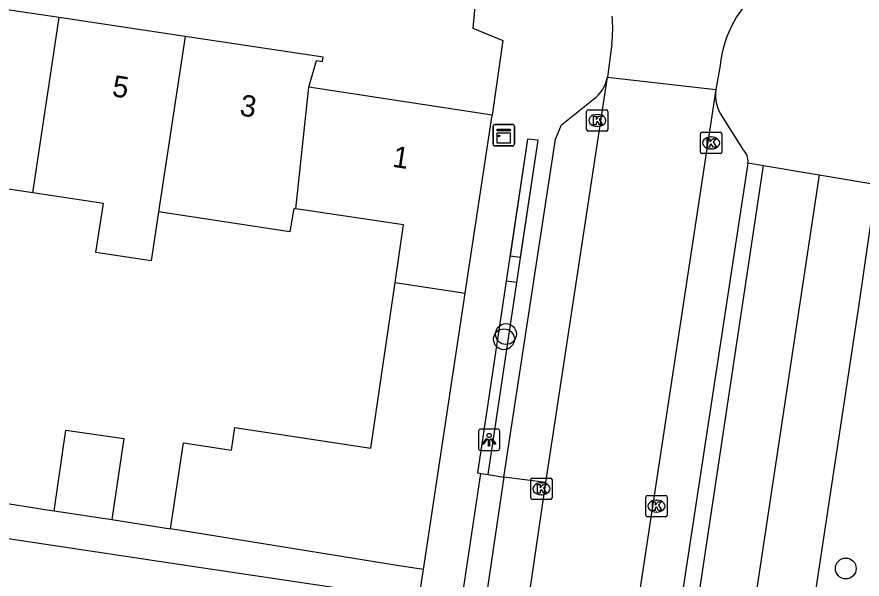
# Model space of a CAD drawing. Extents: x 163010 to 163853, y 382793 to 383982.
# Drawn here: x 163331.69 to 163371.31, y 383210.78 to 383237.16 of the extents above; entities that cross this region are included whole.
import ezdxf

# ---------------------------------------------------------------- set-up
doc = ezdxf.new("R2010")
doc.units = 0
for name, color, linetype in [('IMGEO_Boom', 7, 'Continuous'), ('IMGEO_Haag', 7, 'Continuous'), ('IMGEO_Kast', 7, 'Continuous'), ('IMGEO_Kolk', 7, 'Continuous'), ('IMGEO_Lichtpunt', 7, 'Continuous'), ('IMGEO_Muur', 7, 'Continuous'), ('IMGEO_Pand', 7, 'Continuous'), ('IMGEO_Pand_nummerreeks', 7, 'Continuous'), ('IMGEO_Parkeervlak_open', 7, 'Continuous'), ('IMGEO_Rijbaan_lokaal_gesloten', 7, 'Continuous'), ('IMGEO_Voetpad_open', 7, 'Continuous')]:
    doc.layers.add(name, color=color, linetype=linetype)

msp = doc.modelspace()

# ---------------------------------------------------------------- linework, layer by layer
at = {"layer": 'IMGEO_Boom'}
for centre in [(163354.613, 383222.275), (163354.519, 383222.032), (163370.543, 383211.277)]:
    msp.add_circle(centre, 0.489, dxfattribs=at)
at = {"layer": 'IMGEO_Haag'}
for points in [[(163355.623, 383231.416), (163354.627, 383224.765)], [(163355.122, 383224.691), (163356.121, 383231.367)], [(163354.627, 383224.765), (163353.279, 383215.76)], [(163353.774, 383215.686), (163355.122, 383224.691)]]:
    msp.add_lwpolyline(points, dxfattribs=at)
at = {"layer": 'IMGEO_Kast'}
for p, q in [((163354.008, 383231.181), (163354.008, 383232.022)), ((163354.008, 383232.022), (163354.008, 383231.181)), ((163354.083, 383232.106), (163354.924, 383232.106)), ((163354.924, 383232.106), (163354.083, 383232.106)), ((163355.008, 383232.031), (163355.008, 383231.19)), ((163355.008, 383231.19), (163355.008, 383232.031)), ((163354.933, 383231.106), (163354.092, 383231.106)), ((163354.092, 383231.106), (163354.933, 383231.106))]:
    msp.add_line(p, q, dxfattribs=at)
for points in [[(163354.203, 383231.896), (163354.803, 383231.896), (163354.803, 383231.811), (163354.203, 383231.811), (163354.203, 383231.896)], [(163354.203, 383231.721), (163354.803, 383231.721), (163354.803, 383231.232), (163354.203, 383231.232), (163354.203, 383231.721)]]:
    msp.add_lwpolyline(points, dxfattribs=at)
msp.add_circle((163354.287, 383231.57), 0.0377, dxfattribs=at)
for centre, start, end in [((163354.086, 383232.028), 92.4484, 184.2845), ((163354.086, 383232.028), 92.4484, 184.2845), ((163354.93, 383232.028), 2.4484, 94.2845), ((163354.93, 383232.028), 2.4484, 94.2845), ((163354.086, 383231.184), 182.4484, 274.2845), ((163354.086, 383231.184), 182.4484, 274.2845), ((163354.93, 383231.184), 272.4484, 4.2845), ((163354.93, 383231.184), 272.4484, 4.2845)]:
    msp.add_arc(centre, 0.0779, start, end, dxfattribs=at)
at = {"layer": 'IMGEO_Kolk'}
for p, q in [((163358.394, 383231.871), (163358.394, 383232.723)), ((163358.469, 383232.797), (163359.321, 383232.797)), ((163359.395, 383232.723), (163359.395, 383231.871)), ((163358.882, 383232.577), (163358.907, 383232.577)), ((163358.905, 383232.017), (163358.88, 383232.017)), ((163359.321, 383231.797), (163358.469, 383231.797)), ((163363.732, 383230.816), (163363.732, 383231.668)), ((163363.807, 383231.742), (163364.659, 383231.742)), ((163364.22, 383231.522), (163364.245, 383231.522)), ((163364.733, 383231.668), (163364.733, 383230.816)), ((163364.659, 383230.742), (163363.807, 383230.742)), ((163364.243, 383230.962), (163364.218, 383230.962)), ((163355.776, 383214.592), (163355.776, 383215.444)), ((163355.851, 383215.518), (163356.703, 383215.518)), ((163356.264, 383215.298), (163356.289, 383215.298)), ((163356.777, 383215.444), (163356.777, 383214.592)), ((163356.703, 383214.518), (163355.851, 383214.518)), ((163356.287, 383214.738), (163356.262, 383214.738)), ((163361.169, 383213.777), (163361.169, 383214.629)), ((163361.244, 383214.703), (163362.096, 383214.703)), ((163361.657, 383214.483), (163361.682, 383214.483)), ((163362.17, 383214.629), (163362.17, 383213.777)), ((163362.096, 383213.703), (163361.244, 383213.703)), ((163361.68, 383213.923), (163361.655, 383213.923))]:
    msp.add_line(p, q, dxfattribs=at)
for points in [[(163358.394, 383231.871), (163358.394, 383232.723)], [(163358.469, 383232.797), (163359.321, 383232.797)], [(163359.395, 383232.723), (163359.395, 383231.871)], [(163358.715, 383232.497), (163358.838, 383232.497), (163358.838, 383232.346), (163358.968, 383232.497), (163359.132, 383232.497), (163358.986, 383232.346), (163359.139, 383232.097), (163358.987, 383232.097), (163358.902, 383232.261), (163358.838, 383232.194), (163358.838, 383232.097), (163358.715, 383232.097), (163358.715, 383232.497)], [(163359.321, 383231.797), (163358.469, 383231.797)], [(163363.732, 383230.816), (163363.732, 383231.668)], [(163363.807, 383231.742), (163364.659, 383231.742)], [(163364.053, 383231.442), (163364.176, 383231.442), (163364.176, 383231.291), (163364.306, 383231.442), (163364.47, 383231.442), (163364.324, 383231.291), (163364.477, 383231.042), (163364.325, 383231.042), (163364.24, 383231.206), (163364.176, 383231.139), (163364.176, 383231.042), (163364.053, 383231.042), (163364.053, 383231.442)], [(163364.733, 383231.668), (163364.733, 383230.816)], [(163364.659, 383230.742), (163363.807, 383230.742)], [(163355.776, 383214.592), (163355.776, 383215.444)], [(163355.851, 383215.518), (163356.703, 383215.518)], [(163356.097, 383215.218), (163356.22, 383215.218), (163356.22, 383215.067), (163356.35, 383215.218), (163356.514, 383215.218), (163356.368, 383215.067), (163356.521, 383214.818), (163356.369, 383214.818), (163356.284, 383214.982), (163356.22, 383214.915), (163356.22, 383214.818), (163356.097, 383214.818), (163356.097, 383215.218)], [(163356.777, 383215.444), (163356.777, 383214.592)], [(163356.703, 383214.518), (163355.851, 383214.518)], [(163361.169, 383213.777), (163361.169, 383214.629)], [(163361.244, 383214.703), (163362.096, 383214.703)], [(163362.17, 383214.629), (163362.17, 383213.777)], [(163361.49, 383214.403), (163361.613, 383214.403), (163361.613, 383214.252), (163361.743, 383214.403), (163361.907, 383214.403), (163361.761, 383214.252), (163361.914, 383214.003), (163361.762, 383214.003), (163361.677, 383214.167), (163361.613, 383214.1), (163361.613, 383214.003), (163361.49, 383214.003), (163361.49, 383214.403)], [(163362.096, 383213.703), (163361.244, 383213.703)]]:
    msp.add_lwpolyline(points, dxfattribs=at)
for centre, start, end in [((163358.471, 383232.721), 91.552, 178.448), ((163358.471, 383232.721), 91.552, 178.448), ((163359.319, 383232.721), 1.552, 88.448), ((163359.319, 383232.721), 1.552, 88.448), ((163358.471, 383231.873), 181.552, 268.448), ((163358.471, 383231.873), 181.552, 268.448), ((163359.319, 383231.873), 271.552, 358.448), ((163359.319, 383231.873), 271.552, 358.448), ((163363.809, 383231.666), 91.552, 178.448), ((163363.809, 383231.666), 91.552, 178.448), ((163364.657, 383231.666), 1.552, 88.448), ((163364.657, 383231.666), 1.552, 88.448), ((163363.809, 383230.818), 181.552, 268.448), ((163363.809, 383230.818), 181.552, 268.448), ((163364.657, 383230.818), 271.552, 358.448), ((163364.657, 383230.818), 271.552, 358.448), ((163355.853, 383215.442), 91.552, 178.448), ((163355.853, 383215.442), 91.552, 178.448), ((163356.701, 383215.442), 1.552, 88.448), ((163356.701, 383215.442), 1.552, 88.448), ((163355.853, 383214.594), 181.552, 268.448), ((163355.853, 383214.594), 181.552, 268.448), ((163356.701, 383214.594), 271.552, 358.448), ((163356.701, 383214.594), 271.552, 358.448), ((163361.246, 383214.627), 91.552, 178.448), ((163361.246, 383214.627), 91.552, 178.448), ((163362.094, 383214.627), 1.552, 88.448), ((163362.094, 383214.627), 1.552, 88.448), ((163361.246, 383213.779), 181.552, 268.448), ((163361.246, 383213.779), 181.552, 268.448), ((163362.094, 383213.779), 271.552, 358.448), ((163362.094, 383213.779), 271.552, 358.448)]:
    msp.add_arc(centre, 0.0765, start, end, dxfattribs=at)
for centre, major_axis, ratio, start_param, end_param in [((163358.881, 383232.297), (-0.387, 0.002), 0.722429, 4.712389, 7.853982), ((163358.906, 383232.297), (-0.39, 0.002), 0.717154, 1.570796, 4.712389), ((163364.219, 383231.242), (-0.387, 0.002), 0.722429, 4.712389, 7.853982), ((163364.244, 383231.242), (-0.39, 0.002), 0.717154, 1.570796, 4.712389), ((163356.263, 383215.018), (-0.387, 0.002), 0.722429, 4.712389, 7.853982), ((163356.288, 383215.018), (-0.39, 0.002), 0.717154, 1.570796, 4.712389), ((163361.656, 383214.203), (-0.387, 0.002), 0.722429, 4.712389, 7.853982), ((163361.681, 383214.203), (-0.39, 0.002), 0.717154, 1.570796, 4.712389)]:
    msp.add_ellipse(centre, major_axis=major_axis, ratio=ratio, start_param=start_param, end_param=end_param, dxfattribs=at)
at = {"layer": 'IMGEO_Lichtpunt'}
for p, q in [((163353.324, 383217.719), (163353.324, 383216.912)), ((163353.324, 383217.719), (163353.324, 383216.912)), ((163354.226, 383217.814), (163353.418, 383217.814)), ((163354.226, 383217.814), (163353.418, 383217.814)), ((163354.32, 383216.912), (163354.32, 383217.719)), ((163354.32, 383216.912), (163354.32, 383217.719)), ((163353.418, 383216.818), (163354.226, 383216.818)), ((163353.418, 383216.818), (163354.226, 383216.818))]:
    msp.add_line(p, q, dxfattribs=at)
for points in [[(163353.698, 383217.383), (163353.737, 383217.355), (163353.549, 383217.093), (163353.511, 383217.12), (163353.698, 383217.383)], [(163353.8, 383217.335), (163353.847, 383217.335), (163353.847, 383217.013), (163353.8, 383217.013), (163353.8, 383217.335)], [(163353.91, 383217.355), (163353.948, 383217.382), (163354.135, 383217.12), (163354.096, 383217.092), (163353.91, 383217.355)]]:
    msp.add_lwpolyline(points, dxfattribs=at)
msp.add_circle((163353.823, 383217.517), 0.0994, dxfattribs=at)
for centre, start, end in [((163353.418, 383217.719), 90, 180), ((163353.418, 383217.719), 90, 180), ((163354.226, 383217.719), 0, 90), ((163354.226, 383217.719), 0, 90), ((163353.418, 383216.912), 180, 270), ((163353.418, 383216.912), 180, 270), ((163354.226, 383216.912), 270, 0), ((163354.226, 383216.912), 270, 360)]:
    msp.add_arc(centre, 0.0946, start, end, dxfattribs=at)
at = {"layer": 'IMGEO_Muur'}
for points in [[(163345.585, 383239.307), (163353.206, 383238.156), (163353.059, 383236.624), (163354.474, 383236.052)], [(163354.474, 383236.052), (163353.959, 383232.549)]]:
    msp.add_lwpolyline(points, dxfattribs=at)
at = {"layer": 'IMGEO_Pand'}
for points in [[(163333.674, 383237.123), (163327.623, 383238.034)], [(163332.427, 383228.898), (163333.674, 383237.123)], [(163339.577, 383236.234), (163333.674, 383237.123)], [(163339.577, 383236.234), (163338.329, 383228.004)], [(163345.368, 383233.854), (163345.729, 383235.107), (163346.015, 383235.063), (163346.045, 383235.26), (163339.577, 383236.234)], [(163344.766, 383228.148), (163345.368, 383233.854)], [(163353.959, 383232.549), (163345.368, 383233.854)], [(163352.699, 383224.192), (163353.959, 383232.549)], [(163332.427, 383228.898), (163326.377, 383229.815)], [(163338.329, 383228.004), (163337.983, 383225.717), (163335.394, 383226.109), (163335.74, 383228.396), (163332.427, 383228.898)], [(163344.766, 383228.148), (163344.662, 383228.163), (163344.474, 383227.073), (163338.329, 383228.004)], [(163349.416, 383224.687), (163349.813, 383227.404), (163344.766, 383228.148)], [(163338.883, 383213.13), (163339.496, 383217.174), (163341.741, 383216.834), (163341.901, 383217.885), (163348.28, 383216.921), (163349.416, 383224.687)], [(163349.416, 383224.687), (163352.699, 383224.192)], [(163350.745, 383211.225), (163352.699, 383224.192)], [(163333.427, 383213.974), (163333.988, 383217.769), (163336.705, 383217.369), (163336.144, 383213.573)], [(163333.427, 383213.974), (163336.144, 383213.573)], [(163324.849, 383209.604), (163325.442, 383213.559), (163338.653, 383211.576), (163341.68, 383211.121), (163346.624, 383210.38)], [(163350.745, 383211.225), (163349.606, 383211.397), (163338.883, 383213.13)]]:
    msp.add_lwpolyline(points, dxfattribs=at)
at = {"layer": 'IMGEO_Parkeervlak_open'}
for points in [[(163353.206, 383238.156), (163353.059, 383236.624), (163354.474, 383236.052), (163353.959, 383232.549)], [(163354.52, 383215.567), (163356.94, 383231.414), (163357.222, 383232.086), (163358.701, 383233.276)], [(163355.623, 383231.416), (163354.805, 383225.952), (163355.299, 383225.878), (163356.121, 383231.367)], [(163356.121, 383231.367), (163355.623, 383231.416)], [(163354.627, 383224.765), (163354.627, 383224.765), (163353.279, 383215.76)], [(163355.122, 383224.691), (163354.627, 383224.765)], [(163353.774, 383215.686), (163355.122, 383224.691), (163355.122, 383224.691)], [(163353.279, 383215.76), (163353.441, 383215.736)]]:
    msp.add_lwpolyline(points, dxfattribs=at)
msp.add_arc((163357.673, 383234.675), 1.736, 306.2976, 348.2652, dxfattribs=at)
at = {"layer": 'IMGEO_Rijbaan_lokaal_gesloten'}
for points in [[(163359.573, 383235.89), (163359.373, 383234.322)], [(163364.649, 383234.871), (163364.444, 383233.751)], [(163356.488, 383215.31), (163359.373, 383234.322)], [(163359.373, 383234.322), (163364.444, 383233.751)], [(163364.444, 383233.751), (163358.072, 383191.74), (163351.868, 383150.133)], [(163354.869, 383204.321), (163356.488, 383215.31)]]:
    msp.add_lwpolyline(points, dxfattribs=at)
for centre, radius, start, end in [((163370.114, 383234.296), 5.495, 83.6149, 173.994), ((163353.468, 383236.639), 6.151, 353.0036, 5.1469)]:
    msp.add_arc(centre, radius, start, end, dxfattribs=at)
at = {"layer": 'IMGEO_Voetpad_open'}
for points in [[(163364.762, 383232.459), (163365.72, 383230.936)], [(163365.957, 383230.31), (163365.933, 383230.19), (163360.066, 383191.606), (163353.723, 383148.969), (163335.498, 383027.101)], [(163365.957, 383230.31), (163366.685, 383230.187)], [(163361.17, 383193.412), (163366.685, 383230.187)], [(163366.685, 383230.187), (163369.299, 383229.747)], [(163369.299, 383229.747), (163363.77, 383193.021), (163361.17, 383193.412)], [(163369.299, 383229.747), (163372.375, 383229.229)], [(163371.782, 383227.994), (163371.149, 383223.662), (163367.519, 383199.591)], [(163351.802, 383204.79), (163353.441, 383215.736)], [(163353.441, 383215.736), (163353.774, 383215.686)], [(163353.774, 383215.686), (163354.52, 383215.567)], [(163354.52, 383215.567), (163352.909, 383204.665)], [(163356.488, 383215.31), (163354.52, 383215.567)], [(163330.243, 383214.482), (163333.1, 383214.022), (163333.427, 383213.974)], [(163336.144, 383213.573), (163338.883, 383213.13)], [(163350.535, 383209.802), (163350.745, 383211.225)]]:
    msp.add_lwpolyline(points, dxfattribs=at)
for centre, radius, start, end in [((163366.327, 383233.529), 1.896, 173.2876, 214.3671), ((163365.224, 383230.39), 0.737, 353.7439, 47.7289)]:
    msp.add_arc(centre, radius, start, end, dxfattribs=at)

# ---------------------------------------------------------------- texts
at = {"layer": 'IMGEO_Pand_nummerreeks'}
for s, rotation, p in [('5', 351.4366, (163336.111, 383233.44)), ('3', 351.4366, (163342.094, 383232.539)), ('1', 351.3846, (163349.251, 383230.13))]:
    msp.add_text(s, height=1, rotation=rotation, dxfattribs=at).set_placement(p)

doc.saveas('drawing.dxf')
